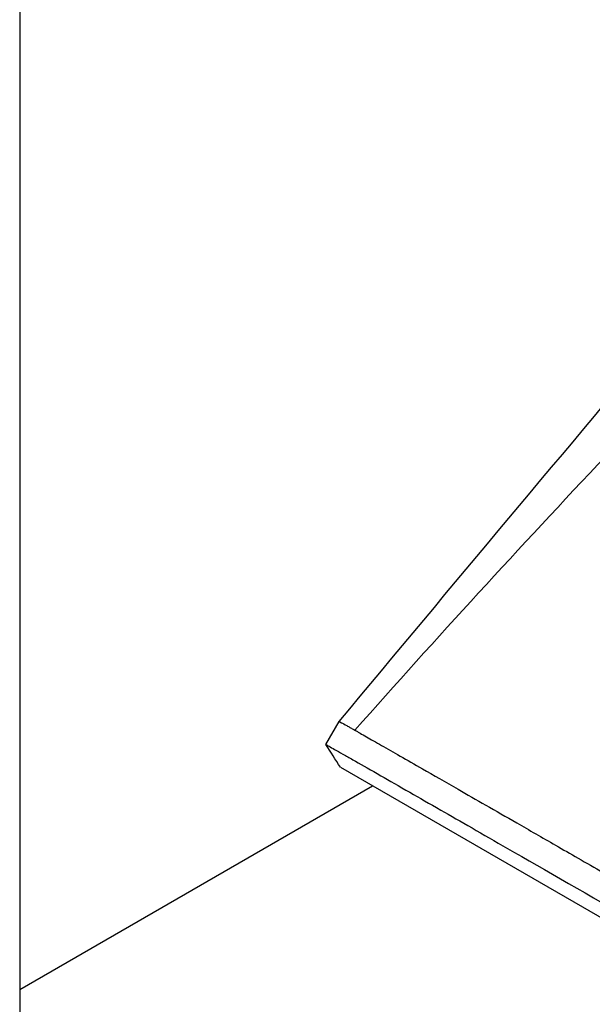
# Model space of a CAD drawing. Header units: millimetres. Extents: x 0 to 4378, y 0 to 2376.
# Tile 532 of 656: x 2676 to 2697, y 1079 to 1116. Entities that reach past the tile are written whole.
import ezdxf

# ---------------------------------------------------------------- set-up
doc = ezdxf.new("R2010")
doc.units = ezdxf.units.MM
doc.header["$LTSCALE"] = 0.2
doc.layers.add('01_Object Line', color=4, linetype='Continuous')

# ---------------------------------------------------------------- blocks, each defined once
blk = doc.blocks.new('A$C0a0b2bc4')
for p, q in [((-61.935, 499.284), (-61.935, 211.033)), ((-50.449, 229.321), (-49.949, 230.187)), ((-49.907, 228.47), (-32.343, 218.33)), ((-61.935, 220.132), (-48.7, 227.773))]:
    blk.add_line(p, q)
for points in [[(-49.949, 230.187), (-45.74, 235.25), (-41.465, 240.353), (-37.14, 245.48)], [(-49.368, 229.861), (-46.314, 233.296), (-43.175, 236.723), (-39.953, 240.141)], [(-49.907, 228.47), (-50.087, 228.754), (-50.268, 229.037), (-50.449, 229.321)]]:
    blk.add_open_spline(points, degree=3)
for points, knots in [([(-49.949, 230.187), (-49.948, 230.188), (-49.919, 230.172), (-49.815, 230.114), (-49.752, 230.079), (-49.65, 230.021), (-49.628, 230.009), (-49.571, 229.977), (-49.534, 229.956), (-49.475, 229.922), (-49.454, 229.911), (-49.412, 229.887), (-49.39, 229.874), (-49.368, 229.861)], [-0.9887069, -0.9887069, -0.9887069, -0.9887069, -0.6005121, -0.6005121, -0.3002741, -0.3002741, -0.2252291, -0.2252291, -0.1129087, -0.1129087, -0.0565912, -0.0565912, 0, 0, 0, 0]), ([(-49.368, 229.861), (-49.365, 229.86), (-49.356, 229.855), (-49.336, 229.844), (-49.328, 229.839), (-49.304, 229.825), (-49.287, 229.816), (-49.237, 229.787), (-49.202, 229.767), (-49.093, 229.705), (-49.015, 229.661), (-48.764, 229.519), (-48.576, 229.411), (-47.944, 229.051), (-47.433, 228.758), (-46.422, 228.18), (-45.975, 227.924), (-44.831, 227.268), (-44.101, 226.849), (-42.83, 226.119), (-42.344, 225.84), (-41.559, 225.389), (-41.278, 225.227), (-40.683, 224.885), (-40.368, 224.703), (-39.27, 224.071), (-38.449, 223.599), (-36.736, 222.612), (-35.848, 222.099), (-33.995, 221.031), (-33.034, 220.476), (-31.041, 219.326), (-30.011, 218.73), (-28.686, 217.964), (-28.418, 217.809), (-26.95, 216.959), (-25.721, 216.247), (-23.398, 214.9), (-22.318, 214.273), (-20.742, 213.359), (-20.26, 213.079), (-19.334, 212.541), (-18.891, 212.284), (-17.588, 211.527), (-16.723, 211.024), (-12.799, 208.744), (-9.699, 206.942), (-5.825, 204.691), (-5.051, 204.241), (-3.118, 203.118), (-1.961, 202.447), (-0.233, 201.443), (0.341, 201.109), (1.201, 200.61), (1.487, 200.444), (1.916, 200.195), (2.059, 200.112), (2.273, 199.988), (2.344, 199.947), (2.526, 199.842), (2.608, 199.794), (2.629, 199.781)], [-1.673528, -1.673528, -1.673528, -1.673528, -1.667493, -1.667493, -1.663583, -1.663583, -1.655762, -1.655762, -1.64012, -1.64012, -1.608838, -1.608838, -1.54626, -1.54626, -1.421125, -1.421125, -1.33769, -1.33769, -1.22648, -1.22648, -1.16324, -1.16324, -1.129382, -1.129382, -1.093319, -1.093319, -1.006842, -1.006842, -0.92208, -0.92208, -0.837752, -0.837752, -0.753489, -0.753489, -0.732268, -0.732268, -0.638295, -0.638295, -0.55898, -0.55898, -0.524261, -0.524261, -0.492659, -0.492659, -0.431692, -0.431692, -0.21722, -0.21722, -0.163628, -0.163628, -0.083177, -0.083177, -0.042955, -0.042955, -0.022844, -0.022844, -0.012789, -0.012789, -0.007761, -0.007761, -0.000001, -0.000001, -0.000001, -0.000001]), ([(-50.449, 229.321), (-50.449, 229.322), (-50.44, 229.317), (-50.394, 229.292), (-50.349, 229.267), (-50.166, 229.164), (-49.979, 229.059), (-49.607, 228.848), (-49.48, 228.775), (-49.074, 228.544), (-48.759, 228.364), (-48.069, 227.97), (-47.706, 227.763), (-46.948, 227.329), (-46.562, 227.108), (-45.409, 226.447), (-44.575, 225.968), (-42.227, 224.62), (-40.592, 223.679), (-38.264, 222.338), (-37.785, 222.062), (-36.555, 221.353), (-35.788, 220.911), (-34.198, 219.993), (-33.376, 219.519), (-32.529, 219.03)], [0.581867, 0.581867, 0.581867, 0.581867, 0.591139, 0.591139, 0.6035026, 0.6035026, 0.6266827, 0.6266827, 0.6368267, 0.6368267, 0.6558514, 0.6558514, 0.6724939, 0.6724939, 0.6870543, 0.6870543, 0.7125298, 0.7125298, 0.75081, 0.75081, 0.7603664, 0.7603664, 0.7746935, 0.7746935, 0.7890117, 0.7890117, 0.7890117, 0.7890117])]:
    blk.add_open_spline(points, degree=3, knots=knots)

msp = doc.modelspace()

# ---------------------------------------------------------------- block references
at = {"layer": '01_Object Line'}
msp.add_blockref('A$C0a0b2bc4', (2737.807, 859.146), dxfattribs=at)

doc.saveas('drawing.dxf')
